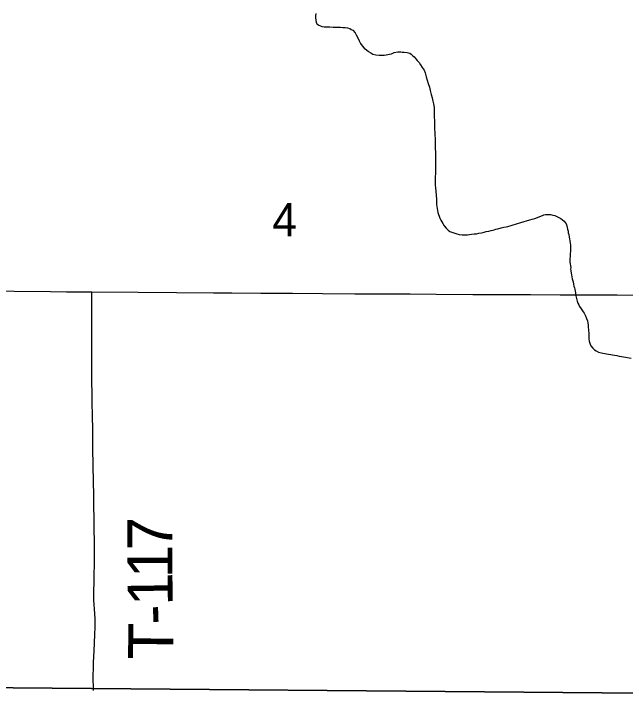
# Model space of a CAD drawing. Extents: x -17 to 88, y -5 to 22.
# Drawn here: x 4.88 to 5.65, y 19.135 to 20.006 of the extents above; entities that cross this region are included whole.
import ezdxf

# ---------------------------------------------------------------- set-up
doc = ezdxf.new("R2010")
doc.units = 0
for name, color, linetype in [('GM_X_County_Road', 7, 'Continuous'), ('GM_X_Minor_River', 7, 'Continuous'), ('GM_X_Section', 7, 'Continuous'), ('GM_X_Section_Text', 7, 'Continuous'), ('GM_X_Township_Road', 7, 'Continuous'), ('GM_X_Township_Road_Text', 7, 'Continuous')]:
    doc.layers.add(name, color=color, linetype=linetype)

msp = doc.modelspace()

# ---------------------------------------------------------------- linework, layer by layer
at = {"layer": 'GM_X_County_Road'}
for points in [[(4.81541, 19.65604), (4.88003, 19.65562), (4.92604, 19.65543), (4.94592, 19.65517), (4.97803, 19.6548)], [(4.97803, 19.6548), (5.03631, 19.65439), (5.08479, 19.65411), (5.13139, 19.65368), (5.15439, 19.65361), (5.19106, 19.65349), (5.23084, 19.65319), (5.26875, 19.65278), (5.30975, 19.65257), (5.34395, 19.65256), (5.37937, 19.65237), (5.41231, 19.65203), (5.4583, 19.65182), (5.4757, 19.65164), (5.53101, 19.65151), (5.56829, 19.65123), (5.60994, 19.65116), (5.6404, 19.651), (5.673, 19.65072), (5.72421, 19.65046)]]:
    msp.add_lwpolyline(points, dxfattribs=at)
at = {"layer": 'GM_X_Minor_River'}
for points in [[(5.26036, 20.00607), (5.25996, 20.00303), (5.25994, 20.00076), (5.2603, 19.99734), (5.26104, 19.99506), (5.26179, 19.99315), (5.26443, 19.99124), (5.26632, 19.99046), (5.26821, 19.98969)], [(5.26821, 19.98969), (5.27087, 19.98929), (5.27391, 19.98927), (5.27808, 19.98924), (5.28226, 19.98883), (5.28643, 19.98879), (5.29137, 19.98875), (5.2944, 19.98835), (5.29744, 19.98833), (5.30048, 19.98793), (5.30313, 19.98715), (5.30502, 19.98599), (5.30691, 19.98484), (5.30992, 19.9814), (5.31142, 19.97912), (5.31292, 19.97607), (5.31517, 19.9715), (5.31666, 19.96807), (5.31892, 19.9654), (5.32155, 19.96234), (5.32419, 19.96005), (5.32684, 19.95813), (5.32986, 19.95621), (5.33251, 19.95467), (5.33592, 19.95389), (5.34009, 19.95348), (5.34389, 19.95345), (5.34655, 19.95343), (5.34921, 19.95379), (5.35339, 19.95489), (5.35567, 19.95525), (5.3591, 19.95674), (5.36404, 19.95747), (5.36746, 19.95782), (5.36936, 19.95743), (5.37202, 19.95741), (5.37543, 19.957), (5.37884, 19.95584), (5.38073, 19.95468), (5.38261, 19.95277), (5.3845, 19.95124), (5.38638, 19.94895), (5.38827, 19.94666), (5.39053, 19.94437), (5.3924, 19.94131), (5.39466, 19.93788), (5.39691, 19.93445), (5.3984, 19.93102), (5.39951, 19.92608), (5.40099, 19.9219), (5.4021, 19.91772), (5.40359, 19.91315), (5.4047, 19.90897), (5.4058, 19.90403), (5.40691, 19.89947), (5.40801, 19.89529), (5.40875, 19.89187), (5.40947, 19.88731), (5.40944, 19.88238), (5.40978, 19.87668), (5.41011, 19.86985), (5.41007, 19.86454), (5.41003, 19.85999), (5.41038, 19.85581), (5.41036, 19.85201), (5.41071, 19.84859), (5.41106, 19.8448), (5.41103, 19.84063), (5.411, 19.83607), (5.41134, 19.83076), (5.41129, 19.82469), (5.41124, 19.81672), (5.41119, 19.81065), (5.41115, 19.80496), (5.41111, 19.79927), (5.41107, 19.79434), (5.41104, 19.78978), (5.41139, 19.78561), (5.41174, 19.78181), (5.41242, 19.77156), (5.41278, 19.76852), (5.41276, 19.76511), (5.41312, 19.76245), (5.41348, 19.76017), (5.41384, 19.75751), (5.4142, 19.75485), (5.41494, 19.75257), (5.41607, 19.75029), (5.41681, 19.748), (5.41793, 19.74534), (5.41943, 19.74305), (5.42056, 19.74114), (5.42205, 19.7381), (5.42469, 19.73542), (5.42733, 19.73275), (5.4296, 19.73121), (5.43187, 19.73043), (5.43565, 19.72889), (5.43831, 19.72811), (5.44134, 19.72733), (5.44513, 19.72692)], [(5.51898, 19.74249), (5.53043, 19.74587), (5.53311, 19.74657), (5.53655, 19.74765), (5.53999, 19.74873), (5.54268, 19.75019), (5.54612, 19.75127), (5.54803, 19.75199), (5.54994, 19.75234), (5.55185, 19.75268), (5.55413, 19.75264), (5.55641, 19.7526), (5.55944, 19.75178), (5.56171, 19.75136), (5.56434, 19.74979), (5.56924, 19.74742), (5.57149, 19.74586), (5.57374, 19.74392), (5.57596, 19.74084), (5.57705, 19.73817), (5.57773, 19.73397), (5.57845, 19.73168), (5.57879, 19.7294), (5.5795, 19.72711), (5.57983, 19.72406), (5.58017, 19.72178), (5.58088, 19.71911), (5.5812, 19.71606), (5.58154, 19.71416), (5.58148, 19.71074), (5.58144, 19.70846), (5.58139, 19.70581), (5.58096, 19.70316), (5.5809, 19.70012), (5.58084, 19.6967), (5.58079, 19.69443), (5.58076, 19.69253), (5.5811, 19.69024), (5.58143, 19.68796), (5.58177, 19.68567), (5.58173, 19.68378), (5.58207, 19.68149), (5.58239, 19.67845), (5.58274, 19.67654), (5.58307, 19.67388), (5.58378, 19.67121), (5.58485, 19.66739), (5.58518, 19.66473), (5.58589, 19.66206), (5.58661, 19.66014), (5.58696, 19.65824), (5.58729, 19.65595), (5.58763, 19.65367), (5.58798, 19.65176), (5.58832, 19.64986), (5.5901, 19.64337), (5.59081, 19.6407), (5.59191, 19.6384), (5.59301, 19.63648), (5.59485, 19.63341), (5.59745, 19.62994), (5.59856, 19.62802), (5.60039, 19.62457), (5.60186, 19.62151), (5.60294, 19.61845), (5.60327, 19.61578), (5.60359, 19.61274), (5.60392, 19.6097), (5.60426, 19.60779), (5.60422, 19.60589), (5.60455, 19.60323), (5.60449, 19.59981), (5.60482, 19.59715), (5.60478, 19.59525), (5.60511, 19.59259), (5.60619, 19.58915), (5.60729, 19.58685), (5.60951, 19.58377), (5.61176, 19.58183), (5.61402, 19.58065), (5.61665, 19.57908), (5.61853, 19.57829), (5.62043, 19.57787), (5.62232, 19.57746), (5.62497, 19.57703), (5.62687, 19.57661), (5.62952, 19.57618), (5.63217, 19.57576), (5.63445, 19.57533), (5.6371, 19.5749), (5.63975, 19.57448), (5.64279, 19.57404), (5.64582, 19.5736), (5.64847, 19.57317), (5.65795, 19.57148)], [(5.44513, 19.72692), (5.44855, 19.72689), (5.45159, 19.72687), (5.45653, 19.72759), (5.45995, 19.72795), (5.46299, 19.7283), (5.46603, 19.72904), (5.46945, 19.72939), (5.47249, 19.73013), (5.47516, 19.73086), (5.47858, 19.7316), (5.48162, 19.73233), (5.48352, 19.7327), (5.48542, 19.73306), (5.48733, 19.73381), (5.48999, 19.73454), (5.49418, 19.73565), (5.4976, 19.73638), (5.50026, 19.73712), (5.50254, 19.73748), (5.51898, 19.74249)]]:
    msp.add_lwpolyline(points, dxfattribs=at)
at = {"layer": 'GM_X_Section'}
for points in [[(5.72232, 20.1762), (5.72057, 19.1483), (4.72971, 19.15674), (4.7146, 20.17531)], [(4.72971, 19.15674), (5.72057, 19.1483), (5.72325, 18.14993), (4.72866, 18.15461)]]:
    msp.add_lwpolyline(points, close=True, dxfattribs=at)
at = {"layer": 'GM_X_Township_Road'}
for points in [[(4.98102, 19.36394), (4.981, 19.36511), (4.98048, 19.38871), (4.98041, 19.39927), (4.98026, 19.4148), (4.97977, 19.43654), (4.97948, 19.45703), (4.97915, 19.48248), (4.97895, 19.49739), (4.97865, 19.51665), (4.97851, 19.52285), (4.97839, 19.52782), (4.9782, 19.54022), (4.97817, 19.55016), (4.97818, 19.56444), (4.97821, 19.57749), (4.97813, 19.59177), (4.97811, 19.62594), (4.97803, 19.6548)], [(4.98028, 19.15216), (4.97995, 19.15931), (4.97984, 19.16353), (4.97987, 19.17066), (4.97994, 19.18065), (4.98011, 19.18735), (4.98036, 19.19454), (4.98133, 19.21087), (4.98199, 19.22427), (4.98223, 19.23077), (4.98232, 19.23447), (4.98232, 19.2371), (4.98223, 19.23989), (4.98207, 19.24277), (4.98165, 19.2491), (4.98124, 19.25527), (4.98091, 19.26037), (4.98066, 19.26662), (4.98054, 19.27151), (4.98066, 19.27871), (4.98079, 19.28759), (4.98099, 19.29503), (4.98118, 19.3014), (4.98137, 19.30807), (4.98147, 19.31596), (4.98141, 19.3298), (4.9813, 19.34156), (4.98117, 19.35457), (4.98102, 19.36394)]]:
    msp.add_lwpolyline(points, dxfattribs=at)

# ---------------------------------------------------------------- texts
at = {"layer": 'GM_X_Section_Text'}
msp.add_text('4', height=0.04186, rotation=0.00001, dxfattribs=at).set_placement((5.20557, 19.72503))
at = {"layer": 'GM_X_Township_Road_Text'}
for s, rotation, p in [('7', 90.01041, (5.07961, 19.32893)), ('1', 90.10929, (5.07968, 19.29395)), ('1', 90.82226, (5.08018, 19.25914)), ('-', 91.93462, (5.08096, 19.23612)), ('T', 89.23283, (5.08042, 19.1907))]:
    msp.add_text(s, height=0.05682, rotation=rotation, dxfattribs=at).set_placement(p)

doc.saveas('drawing.dxf')
